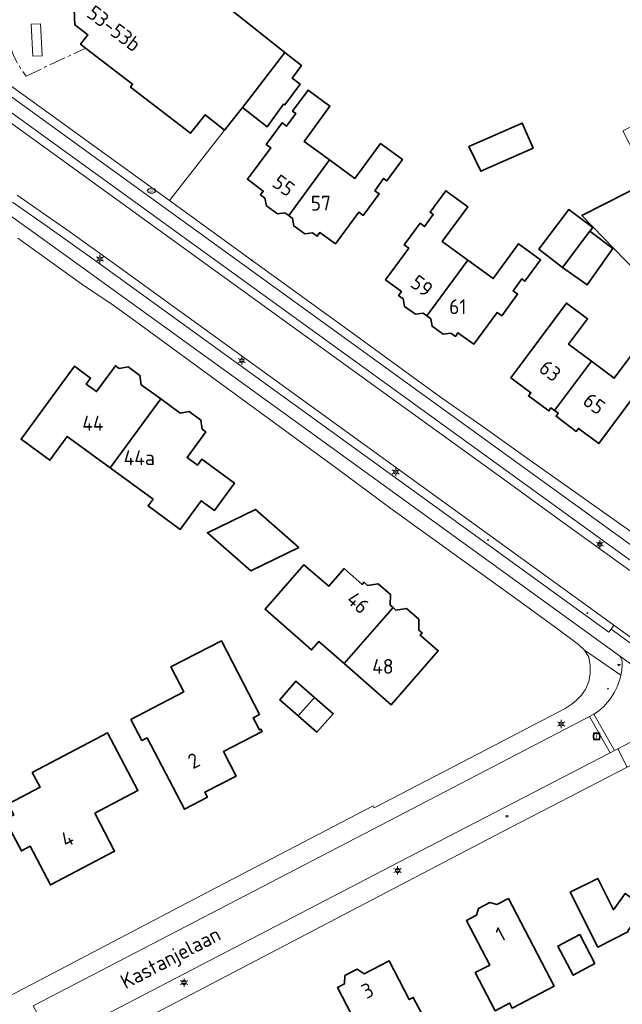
# Model space of a CAD drawing. Header units: metres. Extents: x 140853 to 145288, y 474558 to 480269.
# Tile 332 of 428: x 144748 to 144821, y 478302 to 478422. Entities that reach past the tile are written whole.
import ezdxf
from ezdxf.enums import TextEntityAlignment as Align

# ---------------------------------------------------------------- set-up
doc = ezdxf.new("R2010")
doc.units = ezdxf.units.M
doc.header["$MEASUREMENT"] = 0
doc.linetypes.add('AM-AS', pattern=[16, 10, -2, 2, -2])
for name, color, linetype, lineweight in [('B-WE-AM-AS_SPOOR_RAIL-G', 10, 'AM-AS', 18), ('B-WE-KL-ET_LS_OV_LICHTMAST-S', 190, 'Continuous', 18), ('B-WE-KL-GAS_PUT-S', 30, 'Continuous', 18), ('B-WE-KL-WATER_BRANDLEIDING_PUT-S', 150, 'Continuous', 18), ('B-WE-OG-BEBOUWING-G', 7, 'Continuous', 35), ('B-WE-OG-BEBOUWING_HUISNUMMER-T18', 10, 'Continuous', 18), ('B-WE-OG-BEBOUWING_STRAATNAAM-T18', 10, 'Continuous', 18), ('B-WE-OG-TERREIN_ERF-G', 7, 'Continuous', 18), ('B-WE-RI-GWA_RIOOLPUT-S', 30, 'Continuous', 18), ('B-WE-VH-VERHARDING_ASFALT-G', 252, 'Continuous', 18), ('B-WE-VH-VERHARDING_BEDRIJFSVLOERPLAAT-G', 252, 'Continuous', 18), ('B-WE-VH-VERHARDING_BETONSTRAATSTEEN-G', 252, 'Continuous', 18), ('B-WE-VH-VERHARDING_TEGEL-G', 252, 'Continuous', 18), ('X-XX-XX-ALGEMEEN-S', 7, 'Continuous', 18)]:
    doc.layers.add(name, color=color, linetype=linetype, lineweight=lineweight)
doc.styles.add('NLCS-ISO', font='txt')

# ---------------------------------------------------------------- blocks, each defined once
blk = doc.blocks.new('SIE-WEG_AFVALBAK_TYPE_01')
for radius in [0.25, 0.156]:
    blk.add_circle((0, 0), radius)
blk = doc.blocks.new('B-SIE-WEG_LICHTMAST-SO')
at = {"ltscale": 0.1}
for p, q in [((-1.1, 0.63), (-2.19, 1.27)), ((0, 1.27), (0, 2.53)), ((1.1, 0.63), (2.19, 1.27)), ((-1.1, -0.63), (-2.19, -1.27)), ((0, -1.27), (0, -2.53)), ((1.1, -0.63), (2.19, -1.27))]:
    blk.add_line(p, q, dxfattribs=at)
at = {"flags": 128}
for points in [[(-1.16, 0.5), (1.16, 0.5)], [(-1.16, -0.5), (1.16, -0.5)]]:
    blk.add_lwpolyline(points, dxfattribs=at)
at = {"ltscale": 0.1}
blk.add_circle((0, 0), 1.27, dxfattribs=at)
at = {"style": 'NLCS-ISO'}
blk.add_attdef('TYPE', text='', height=1.8, dxfattribs=at).set_placement((0, 2.53), align=Align.BOTTOM_CENTER)
blk = doc.blocks.new('SRI-PUT_INSPECTIE-SO')
at = {"lineweight": -3, "flags": 128}
blk.add_lwpolyline([(-2, -2), (2, -2), (2, 2), (-2, 2)], close=True, dxfattribs=at)
at = {"lineweight": -3, "ltscale": 1.5}
blk.add_circle((0, 0), 2, dxfattribs=at)
at = {"ltscale": 0.1, "style": 'NLCS-ISO'}
blk.add_text('I', height=2.5, dxfattribs=at).set_placement((0, -0.01), align=Align.MIDDLE_CENTER)
blk = doc.blocks.new('SIE-WEG_STRAATPOT_BRANDKRAAN-SO')
blk.add_ellipse((0, 0), major_axis=(-0.729, 0), ratio=0.685994)
at = {"style": 'NLCS-ISO'}
blk.add_text('BR', height=0.4, dxfattribs=at).set_placement((-0.3, -0.15))
blk = doc.blocks.new('SKL-GAS_PUT-SO')
at = {"color": 0, "linetype": 'ByBlock', "lineweight": 18}
blk.add_ellipse((0, 0), major_axis=(2.5, 0), ratio=0.601255, dxfattribs=at)
at = {"color": 0, "linetype": 'ByBlock', "lineweight": 18, "style": 'NLCS-ISO'}
blk.add_text('gas', height=1.8, dxfattribs=at).set_placement((0.12, 0.3), align=Align.MIDDLE_CENTER)

msp = doc.modelspace()

# ---------------------------------------------------------------- linework, layer by layer
at = {"layer": 'B-WE-AM-AS_SPOOR_RAIL-G', "ltscale": 0.2, "flags": 128}
msp.add_lwpolyline([(144748.93, 478415.113), (144756.167, 478418.502), (144755.559, 478418.97), (144756.442, 478420.116), (144754.854, 478421.332), (144754.714, 478424.22), (144755.952, 478425.791), (144755.324, 478426.286), (144755.882, 478426.993), (144748.242, 478429.578), (144748.242, 478429.578, 0.3162097), (144748.93, 478415.113)], format="xyb", close=True, dxfattribs=at)
at = {"layer": 'B-WE-OG-BEBOUWING-G', "ltscale": 0.2, "flags": 128}
for points in [[(144775.95, 478412.21), (144780.383, 478417.982), (144770.738, 478425.654), (144760.959, 478433.432), (144755.882, 478426.993), (144755.324, 478426.286), (144755.952, 478425.791), (144754.714, 478424.22), (144754.854, 478421.332), (144756.442, 478420.116), (144755.559, 478418.97), (144756.167, 478418.502), (144761.872, 478414.11), (144761.604, 478413.761), (144768.909, 478408.151), (144770.693, 478410.412), (144773.056, 478408.548), (144775.23, 478411.304), (144775.95, 478412.21)], [(144775.23, 478411.304), (144778.221, 478408.945), (144780.221, 478411.71), (144780.366, 478411.603), (144782.237, 478414.136), (144781.272, 478414.849), (144782.401, 478416.378), (144780.383, 478417.982), (144775.95, 478412.21), (144775.23, 478411.304)], [(144785.815, 478404.924), (144782.73, 478407.177), (144785.862, 478411.465), (144783.197, 478413.412), (144781.316, 478410.836), (144781.695, 478410.559), (144780.574, 478409.024), (144780.042, 478409.414), (144778.112, 478406.802), (144778.659, 478406.398), (144775.825, 478402.562), (144777.756, 478401.136), (144777.405, 478400.661), (144777.963, 478400.255), (144778.141, 478399.322), (144779.468, 478398.357), (144780.384, 478398.495), (144780.849, 478398.157), (144785.815, 478404.924)], [(144810.573, 478406.363), (144809.235, 478409.399), (144802.748, 478406.541), (144804.19, 478403.551), (144810.573, 478406.363)], [(144785.815, 478404.924), (144780.849, 478398.157), (144781.314, 478397.818), (144781.465, 478396.904), (144782.824, 478395.916), (144783.74, 478396.054), (144784.298, 478395.648), (144784.622, 478396.093), (144786.541, 478394.734), (144789.375, 478398.57), (144789.913, 478398.172), (144791.847, 478400.79), (144791.314, 478401.179), (144792.382, 478402.641), (144792.769, 478402.358), (144794.663, 478404.95), (144791.99, 478406.902), (144788.899, 478402.671), (144785.815, 478404.924)], [(144824.606, 478402.285), (144816.492, 478398.165), (144823.081, 478391.35), (144825.246, 478392.454), (144828.99, 478394.365), (144827.435, 478397.363), (144824.854, 478402.339), (144824.636, 478402.226), (144824.606, 478402.285)], [(144797.648, 478385.961), (144802.617, 478392.739), (144799.523, 478394.988), (144802.604, 478399.226), (144799.935, 478401.166), (144798.042, 478398.562), (144798.422, 478398.286), (144797.358, 478396.822), (144796.816, 478397.216), (144794.893, 478394.6), (144795.44, 478394.197), (144792.615, 478390.354), (144794.549, 478388.932), (144794.199, 478388.457), (144794.758, 478388.052), (144794.939, 478387.12), (144796.267, 478386.158), (144797.183, 478386.298), (144797.648, 478385.961)], [(144814.134, 478391.847), (144817.456, 478396.259), (144817.805, 478396.723), (144814.91, 478398.903), (144811.269, 478394.068), (144814.134, 478391.847)], [(144814.134, 478391.847), (144817.114, 478389.726), (144820.264, 478394.155), (144817.456, 478396.259), (144814.134, 478391.847)], [(144802.617, 478392.739), (144797.648, 478385.961), (144798.114, 478385.623), (144798.268, 478384.71), (144799.629, 478383.725), (144800.545, 478383.864), (144801.104, 478383.46), (144801.427, 478383.906), (144803.372, 478382.534), (144806.197, 478386.377), (144806.737, 478385.98), (144808.664, 478388.602), (144808.122, 478388.996), (144809.187, 478390.46), (144809.567, 478390.184), (144811.46, 478392.788), (144808.791, 478394.728), (144805.71, 478390.49), (144802.617, 478392.739)], [(144817.654, 478380.47), (144814.878, 478382.544), (144817.172, 478385.612), (144814.607, 478387.529), (144807.833, 478378.447), (144810.282, 478376.614), (144809.995, 478376.266), (144812.461, 478374.416), (144812.731, 478374.776), (144813.168, 478374.45), (144817.654, 478380.47)], [(144813.168, 478374.45), (144813.605, 478374.124), (144813.342, 478373.772), (144815.81, 478371.93), (144816.074, 478372.283), (144818.542, 478370.442), (144825.896, 478380.301), (144823.303, 478382.24), (144820.429, 478378.395), (144817.654, 478380.47), (144813.168, 478374.45)], [(144759.156, 478367.482), (144765.288, 478375.881), (144762.93, 478377.603), (144762.755, 478378.72), (144761.334, 478379.758), (144760.232, 478379.572), (144759.788, 478379.896), (144757.495, 478376.755), (144756.244, 478377.67), (144756.769, 478378.388), (144754.792, 478379.834), (144748.318, 478370.978), (144751.82, 478368.416), (144753.933, 478371.305), (144759.156, 478367.482)], [(144759.156, 478367.482), (144764.355, 478363.678), (144763.764, 478362.871), (144767.67, 478360.012), (144770.227, 478363.507), (144771.841, 478362.326), (144774.256, 478365.626), (144770.272, 478368.542), (144769.747, 478367.824), (144768.487, 478368.743), (144770.774, 478371.877), (144770.337, 478372.196), (144770.178, 478373.302), (144768.765, 478374.334), (144767.647, 478374.159), (144765.288, 478375.881), (144759.156, 478367.482)], [(144782.09, 478357.832), (144776.8, 478362.446), (144770.961, 478359.617), (144776.259, 478354.996), (144782.09, 478357.832)], [(144787.583, 478343.7), (144793.53, 478350.518), (144793.192, 478350.8), (144793.206, 478352.093), (144791.713, 478353.395), (144790.426, 478353.212), (144790.004, 478353.593), (144789.769, 478353.333), (144787.576, 478355.249), (144785.71, 478353.103), (144782.696, 478355.712), (144777.982, 478350.308), (144783.638, 478345.374), (144784.513, 478346.377), (144787.583, 478343.7)], [(144787.583, 478343.7), (144793.308, 478338.706), (144799.026, 478345.263), (144796.84, 478347.169), (144797.07, 478347.433), (144796.664, 478347.788), (144796.67, 478349.088), (144795.17, 478350.396), (144793.89, 478350.207), (144793.53, 478350.518), (144787.583, 478343.7)], [(144772.68, 478346.477), (144766.527, 478343.294), (144768.109, 478340.285), (144761.674, 478336.903), (144763.013, 478334.353), (144763.633, 478334.679), (144768.186, 478326.015), (144770.966, 478327.476), (144770.64, 478328.096), (144774.442, 478330.04), (144772.917, 478333.023), (144777.618, 478335.455), (144777.476, 478335.73), (144777.298, 478335.638), (144776.531, 478337.122), (144777.312, 478337.526), (144772.68, 478346.477)], [(144783.99, 478339.6), (144781.722, 478341.578), (144779.75, 478339.317), (144782.018, 478337.339), (144783.99, 478339.6)], [(144782.018, 478337.339), (144784.287, 478335.361), (144786.259, 478337.622), (144783.99, 478339.6), (144782.018, 478337.339)], [(144749.678, 478330.476), (144750.617, 478328.687), (144746.722, 478326.642), (144747.419, 478325.314), (144746.357, 478324.756), (144748.355, 478320.949), (144749.418, 478321.507), (144751.882, 478316.814), (144759.685, 478320.911), (144757.265, 478325.514), (144762.509, 478328.267), (144758.827, 478335.28), (144749.678, 478330.476)], [(144822.144, 478311.169), (144822.064, 478311.227), (144824.124, 478314.057), (144824.06, 478314.103), (144821.764, 478315.776), (144820.316, 478313.788), (144818.411, 478317.587), (144815.077, 478315.915), (144818.427, 478309.235), (144822.144, 478311.169)], [(144807.579, 478315.161), (144806.152, 478314.416), (144805.311, 478314.665), (144803.937, 478313.947), (144803.679, 478313.124), (144802.456, 478312.486), (144805.284, 478307.07), (144803.52, 478306.148), (144805.937, 478301.521), (144807.7, 478302.442), (144808.01, 478301.849), (144813.134, 478304.524), (144807.579, 478315.161)], [(144818.078, 478307.241), (144816.235, 478310.769), (144813.576, 478309.381), (144815.418, 478305.853), (144818.078, 478307.241)], [(144801.775, 478296.464), (144800.067, 478299.747), (144797.761, 478298.547), (144797.055, 478299.904), (144797.543, 478300.158), (144795.997, 478303.13), (144795.509, 478302.876), (144793.053, 478307.598), (144790.028, 478306.024), (144789.182, 478306.576), (144787.665, 478305.787), (144787.614, 478304.769), (144786.779, 478304.334), (144790.789, 478296.625), (144794.65, 478298.633), (144795.348, 478297.292), (144795.241, 478297.236), (144796.949, 478293.954), (144801.775, 478296.464)]]:
    msp.add_lwpolyline(points, close=True, dxfattribs=at)
at = {"layer": 'B-WE-OG-TERREIN_ERF-G', "ltscale": 0.2, "flags": 128}
for points in [[(144743.413, 478427.534, 0.3477589), (144743.844, 478416.604), (144743.844, 478416.604), (144744.685, 478415.62), (144766.339, 478399.986), (144773.056, 478408.548), (144770.693, 478410.412), (144768.909, 478408.151), (144761.604, 478413.761), (144761.872, 478414.11), (144756.167, 478418.502), (144755.559, 478418.97), (144756.442, 478420.116), (144754.854, 478421.332), (144754.714, 478424.22)], [(144734.695, 478296.964), (144751.37, 478305.643), (144769.26, 478315.021), (144791.119, 478326.405), (144791.243, 478326.167), (144804.989, 478333.313), (144814.47, 478338.27), (144814.47, 478338.27, 0.1161963), (144816.946, 478340.562), (144816.946, 478340.562), (144817.338, 478341.524), (144817.51, 478342.478), (144817.488, 478343.492), (144817.328, 478344.493), (144816.821, 478345.351), (144816.821, 478345.351), (144816.094, 478346.031), (144813.677, 478347.816), (144808.898, 478351.292), (144801.692, 478356.479), (144793.282, 478362.56), (144786.645, 478367.451), (144774.625, 478376.23), (144761.837, 478385.597), (144759.523, 478387.268), (144755.693, 478389.814), (144747.934, 478395.405)], [(144821.977, 478331.105), (144806.817, 478323.261), (144765.412, 478301.633), (144752.877, 478295.13), (144752.486, 478294.688), (144752.424, 478294.618), (144752.124, 478292.663), (144758.525, 478271.783), (144765.111, 478250), (144771.261, 478229.881), (144771.261, 478229.881, 0.0541034), (144774.183, 478223.552), (144774.183, 478223.552), (144774.806, 478222.69), (144774.806, 478222.69, 0.1576517), (144782.142, 478217.722), (144782.142, 478217.722), (144796.397, 478213.073), (144809.285, 478209.087), (144824.208, 478204.128)]]:
    msp.add_lwpolyline(points, format="xyb", dxfattribs=at)
for points in [[(144770.738, 478425.654), (144780.383, 478417.982), (144780.383, 478417.982), (144782.401, 478416.378), (144781.272, 478414.849), (144782.237, 478414.136), (144780.366, 478411.603), (144780.221, 478411.71), (144778.221, 478408.945), (144775.23, 478411.304), (144773.056, 478408.548), (144766.339, 478399.986), (144776.853, 478392.352), (144788.106, 478384.212), (144799.294, 478376.076), (144804.193, 478372.682), (144809.581, 478368.835), (144829.376, 478354.869)], [(144822.144, 478311.169), (144818.427, 478309.235), (144815.077, 478315.915), (144818.411, 478317.587), (144820.316, 478313.788), (144821.764, 478315.776)]]:
    msp.add_lwpolyline(points, dxfattribs=at)
for points in [[(144749.732, 478417.525), (144749.543, 478421.421), (144750.692, 478421.476), (144750.88, 478417.581), (144749.732, 478417.525)], [(144749.732, 478417.525), (144750.88, 478417.581), (144750.692, 478421.476), (144749.543, 478421.421), (144749.732, 478417.525)], [(144780.849, 478398.157), (144780.384, 478398.495), (144779.468, 478398.357), (144778.141, 478399.322), (144777.963, 478400.255), (144777.405, 478400.661), (144777.756, 478401.136), (144775.825, 478402.562), (144778.659, 478406.398), (144778.112, 478406.802), (144780.042, 478409.414), (144780.574, 478409.024), (144781.695, 478410.559), (144781.316, 478410.836), (144783.197, 478413.412), (144785.862, 478411.465), (144782.73, 478407.177), (144785.815, 478404.924), (144788.899, 478402.671), (144791.99, 478406.902), (144794.663, 478404.95), (144792.769, 478402.358), (144792.382, 478402.641), (144791.314, 478401.179), (144791.847, 478400.79), (144789.913, 478398.172), (144789.375, 478398.57), (144786.541, 478394.734), (144784.622, 478396.093), (144784.298, 478395.648), (144783.74, 478396.054), (144782.824, 478395.916), (144781.465, 478396.904), (144781.314, 478397.818), (144780.849, 478398.157)], [(144825.246, 478392.454), (144823.081, 478391.35), (144816.492, 478398.165), (144824.606, 478402.285), (144821.483, 478408.437), (144829.267, 478412.389), (144832.373, 478406.239), (144824.854, 478402.339), (144827.435, 478397.363), (144829.645, 478398.51), (144831.28, 478395.358), (144829.066, 478394.21), (144831.532, 478389.451), (144827.803, 478387.519), (144825.246, 478392.454)], [(144810.573, 478406.363), (144804.19, 478403.551), (144802.748, 478406.541), (144809.235, 478409.399), (144810.573, 478406.363)], [(144797.648, 478385.961), (144797.183, 478386.298), (144796.267, 478386.158), (144794.939, 478387.12), (144794.758, 478388.052), (144794.199, 478388.457), (144794.549, 478388.932), (144792.615, 478390.354), (144795.44, 478394.197), (144794.893, 478394.6), (144796.816, 478397.216), (144797.358, 478396.822), (144798.422, 478398.286), (144798.042, 478398.562), (144799.935, 478401.166), (144802.604, 478399.226), (144799.523, 478394.988), (144802.617, 478392.739), (144805.71, 478390.49), (144808.791, 478394.728), (144811.46, 478392.788), (144809.567, 478390.184), (144809.187, 478390.46), (144808.122, 478388.996), (144808.664, 478388.602), (144806.737, 478385.98), (144806.197, 478386.377), (144803.372, 478382.534), (144801.427, 478383.906), (144801.104, 478383.46), (144800.545, 478383.864), (144799.629, 478383.725), (144798.268, 478384.71), (144798.114, 478385.623), (144797.648, 478385.961)], [(144814.134, 478391.847), (144811.269, 478394.068), (144814.91, 478398.903), (144817.805, 478396.723), (144817.456, 478396.259), (144820.264, 478394.155), (144817.114, 478389.726), (144814.134, 478391.847)], [(144817.654, 478380.47), (144820.429, 478378.395), (144823.303, 478382.24), (144825.896, 478380.301), (144818.542, 478370.442), (144816.074, 478372.283), (144815.81, 478371.93), (144813.342, 478373.772), (144813.605, 478374.124), (144813.168, 478374.45), (144812.731, 478374.776), (144812.461, 478374.416), (144809.995, 478376.266), (144810.282, 478376.614), (144807.833, 478378.447), (144814.607, 478387.529), (144817.172, 478385.612), (144814.878, 478382.544), (144817.654, 478380.47)], [(144765.288, 478375.881), (144767.647, 478374.159), (144768.765, 478374.334), (144770.178, 478373.302), (144770.337, 478372.196), (144770.774, 478371.877), (144768.487, 478368.743), (144769.747, 478367.824), (144770.272, 478368.542), (144774.256, 478365.626), (144771.841, 478362.326), (144770.227, 478363.507), (144767.67, 478360.012), (144763.764, 478362.871), (144764.355, 478363.678), (144759.156, 478367.482), (144753.933, 478371.305), (144751.82, 478368.416), (144748.318, 478370.978), (144754.792, 478379.834), (144756.769, 478378.388), (144756.244, 478377.67), (144757.495, 478376.755), (144759.788, 478379.896), (144760.232, 478379.572), (144761.334, 478379.758), (144762.755, 478378.72), (144762.93, 478377.603), (144765.288, 478375.881)], [(144782.09, 478357.832), (144776.259, 478354.996), (144770.961, 478359.617), (144776.8, 478362.446), (144782.09, 478357.832)], [(144793.53, 478350.518), (144793.89, 478350.207), (144795.17, 478350.396), (144796.67, 478349.088), (144796.664, 478347.788), (144797.07, 478347.433), (144796.84, 478347.169), (144799.026, 478345.263), (144793.308, 478338.706), (144787.583, 478343.7), (144784.513, 478346.377), (144783.638, 478345.374), (144777.982, 478350.308), (144782.696, 478355.712), (144785.71, 478353.103), (144787.576, 478355.249), (144789.769, 478353.333), (144790.004, 478353.593), (144790.426, 478353.212), (144791.713, 478353.395), (144793.206, 478352.093), (144793.192, 478350.8), (144793.53, 478350.518)], [(144772.68, 478346.477), (144777.312, 478337.526), (144776.531, 478337.122), (144777.298, 478335.638), (144777.476, 478335.73), (144777.618, 478335.455), (144772.917, 478333.023), (144774.442, 478330.04), (144770.64, 478328.096), (144770.966, 478327.476), (144768.186, 478326.015), (144763.633, 478334.679), (144763.013, 478334.353), (144761.674, 478336.903), (144768.109, 478340.285), (144766.527, 478343.294), (144772.68, 478346.477)], [(144786.259, 478337.622), (144784.287, 478335.361), (144782.018, 478337.339), (144779.75, 478339.317), (144781.722, 478341.578), (144783.99, 478339.6), (144786.259, 478337.622)], [(144749.678, 478330.476), (144758.827, 478335.28), (144762.509, 478328.267), (144757.265, 478325.514), (144759.685, 478320.911), (144751.882, 478316.814), (144749.418, 478321.507), (144748.355, 478320.949), (144746.357, 478324.756), (144747.419, 478325.314), (144746.722, 478326.642), (144750.617, 478328.687), (144749.678, 478330.476)], [(144807.579, 478315.161), (144813.134, 478304.524), (144808.01, 478301.849), (144807.7, 478302.442), (144805.937, 478301.521), (144803.52, 478306.148), (144805.284, 478307.07), (144802.456, 478312.486), (144803.679, 478313.124), (144803.937, 478313.947), (144805.311, 478314.665), (144806.152, 478314.416), (144807.579, 478315.161)], [(144818.078, 478307.241), (144815.418, 478305.853), (144813.576, 478309.381), (144816.235, 478310.769), (144818.078, 478307.241)], [(144801.775, 478296.464), (144796.949, 478293.954), (144795.241, 478297.236), (144795.348, 478297.292), (144794.65, 478298.633), (144790.789, 478296.625), (144786.779, 478304.334), (144787.614, 478304.769), (144787.665, 478305.787), (144789.182, 478306.576), (144790.028, 478306.024), (144793.053, 478307.598), (144795.509, 478302.876), (144795.997, 478303.13), (144797.543, 478300.158), (144797.055, 478299.904), (144797.761, 478298.547), (144800.067, 478299.747), (144801.775, 478296.464)]]:
    msp.add_lwpolyline(points, close=True, dxfattribs=at)
at = {"layer": 'B-WE-VH-VERHARDING_ASFALT-G', "ltscale": 0.2, "flags": 128}
for points in [[(144847.805, 478339.8), (144757.023, 478405.42), (144737.85, 478419.293), (144726.652, 478427.38), (144723.655, 478429.563), (144683.134, 478458.696), (144682.203, 478457.4), (144698.782, 478445.481), (144708.924, 478438.208), (144723.505, 478427.727), (144723.229, 478427.343), (144738.734, 478416.156), (144739, 478416.524), (144824.7, 478354.573)], [(144822.298, 478355.026), (144813.488, 478361.383), (144807.35, 478365.834), (144792.384, 478376.642), (144763.089, 478397.837), (144738.383, 478415.669), (144722.878, 478426.857)], [(144747.847, 478400.63), (144754.242, 478396.179), (144759.103, 478392.689), (144812.131, 478354.347), (144820.38, 478348.377), (144834.719, 478338.001)], [(144745.855, 478398.992), (144754.083, 478393.076), (144780.158, 478374.232), (144821.044, 478344.633), (144831.622, 478337.007)], [(144834.367, 478337.515), (144820.028, 478347.891), (144819.777, 478347.541), (144802.575, 478359.983), (144757.497, 478392.561), (144751.555, 478396.803), (144747.271, 478399.768)]]:
    msp.add_lwpolyline(points, dxfattribs=at)
at = {"layer": 'B-WE-VH-VERHARDING_BEDRIJFSVLOERPLAAT-G', "ltscale": 0.2, "flags": 128}
msp.add_lwpolyline([(144820.028, 478347.891), (144834.367, 478337.515), (144834.719, 478338.001), (144820.38, 478348.377), (144820.028, 478347.891)], close=True, dxfattribs=at)
at = {"layer": 'B-WE-VH-VERHARDING_BETONSTRAATSTEEN-G', "ltscale": 0.2, "flags": 128}
for points in [[(144824.7, 478354.573), (144739, 478416.524), (144738.734, 478416.156), (144738.383, 478415.669), (144763.089, 478397.837), (144792.384, 478376.642), (144807.35, 478365.834), (144813.488, 478361.383), (144822.298, 478355.026)], [(144747.271, 478399.768), (144751.555, 478396.803), (144757.497, 478392.561), (144802.575, 478359.983), (144819.777, 478347.541), (144820.028, 478347.891), (144820.38, 478348.377), (144812.131, 478354.347), (144759.103, 478392.689), (144754.242, 478396.179), (144747.847, 478400.63)]]:
    msp.add_lwpolyline(points, dxfattribs=at)
for points in [[(144747.934, 478395.405), (144755.693, 478389.814), (144759.523, 478387.268), (144761.837, 478385.597), (144774.625, 478376.23), (144786.645, 478367.451), (144793.282, 478362.56), (144801.692, 478356.479), (144808.898, 478351.292), (144813.677, 478347.816), (144816.094, 478346.031), (144816.821, 478345.351), (144821.221, 478342.292), (144821.221, 478342.292, 0.0549384), (144821.385, 478343.932), (144821.385, 478343.932, 0.1898987), (144821.044, 478344.633), (144821.044, 478344.633), (144780.158, 478374.232), (144754.083, 478393.076), (144745.855, 478398.992)], [(144749.796, 478302.112), (144792.055, 478324.057), (144817.411, 478337.275), (144817.943, 478337.552), (144817.943, 478337.552, 0.2003249), (144821.221, 478342.292), (144821.221, 478342.292), (144816.821, 478345.351), (144817.328, 478344.493), (144817.488, 478343.492), (144817.51, 478342.478), (144817.338, 478341.524), (144816.946, 478340.562), (144816.946, 478340.562, -0.1161963), (144814.47, 478338.27), (144814.47, 478338.27), (144804.989, 478333.313), (144791.243, 478326.167), (144791.119, 478326.405), (144769.26, 478315.021), (144751.37, 478305.643), (144734.695, 478296.964)]]:
    msp.add_lwpolyline(points, format="xyb", dxfattribs=at)
for points in [[(144821.221, 478342.292, -0.2003249), (144817.943, 478337.552), (144817.943, 478337.552), (144820.459, 478333.141), (144820.839, 478333.34), (144828.205, 478337.193), (144828.409, 478337.295), (144828.409, 478337.295, -0.2651902), (144831.622, 478337.007), (144831.622, 478337.007), (144821.044, 478344.633), (144821.044, 478344.633, -0.1898987), (144821.385, 478343.932), (144821.385, 478343.932, -0.0549384), (144821.221, 478342.292)], [(144832.625, 478334.364), (144828.409, 478337.295), (144828.205, 478337.193), (144820.839, 478333.34), (144821.977, 478331.105), (144825.883, 478333.121), (144829.001, 478334.645), (144829.001, 478334.645, -0.2657142), (144832.625, 478334.364)]]:
    msp.add_lwpolyline(points, format="xyb", close=True, dxfattribs=at)
for points in [[(144819.923, 478332.882), (144817.411, 478337.275), (144792.055, 478324.057), (144749.796, 478302.112), (144752.172, 478297.688), (144794.314, 478319.614), (144819.923, 478332.882)], [(144817.411, 478337.275), (144819.923, 478332.882), (144820.459, 478333.141), (144817.943, 478337.552), (144817.411, 478337.275)], [(144820.839, 478333.34), (144820.459, 478333.141), (144819.923, 478332.882), (144794.314, 478319.614), (144752.172, 478297.688), (144751.259, 478297.184), (144751.207, 478296.845), (144750.566, 478293.615), (144752.486, 478294.688), (144752.877, 478295.13), (144765.412, 478301.633), (144806.817, 478323.261), (144821.977, 478331.105), (144820.839, 478333.34)]]:
    msp.add_lwpolyline(points, close=True, dxfattribs=at)
at = {"layer": 'B-WE-VH-VERHARDING_TEGEL-G', "ltscale": 0.2, "flags": 128}
msp.add_lwpolyline([(144829.376, 478354.869), (144809.581, 478368.835), (144804.193, 478372.682), (144799.294, 478376.076), (144788.106, 478384.212), (144776.853, 478392.352), (144766.339, 478399.986), (144744.685, 478415.62), (144737.523, 478421.216), (144737.85, 478419.293), (144757.023, 478405.42), (144847.805, 478339.8)], dxfattribs=at)

# ---------------------------------------------------------------- block references
at = {"layer": 'B-WE-KL-ET_LS_OV_LICHTMAST-S', "xscale": 0.2, "yscale": 0.2, "zscale": 0.2}
for p in [(144757.908, 478392.879), (144775.15, 478380.518), (144793.855, 478367), (144818.669, 478358.221), (144813.976, 478336.368), (144794.086, 478318.571), (144768.131, 478304.943)]:
    msp.add_blockref('B-SIE-WEG_LICHTMAST-SO', p, dxfattribs=at)
at = {"layer": 'B-WE-KL-GAS_PUT-S', "xscale": 0.2, "yscale": 0.2, "zscale": 0.2}
msp.add_blockref('SKL-GAS_PUT-SO', (144764.193, 478401.175), dxfattribs=at)
at = {"layer": 'B-WE-KL-WATER_BRANDLEIDING_PUT-S', "xscale": 0.2, "yscale": 0.2, "zscale": 0.2}
for p in [(144820.998, 478343.544), (144807.381, 478325.151)]:
    msp.add_blockref('SIE-WEG_STRAATPOT_BRANDKRAAN-SO', p, dxfattribs=at)
at = {"layer": 'B-WE-RI-GWA_RIOOLPUT-S', "xscale": 0.2, "yscale": 0.2, "zscale": 0.2}
msp.add_blockref('SRI-PUT_INSPECTIE-SO', (144818.286, 478334.864), dxfattribs=at)
at = {"layer": 'X-XX-XX-ALGEMEEN-S', "xscale": 0.2, "yscale": 0.2, "zscale": 0.2}
for p in [(144776.368, 478392.708), (144805.081, 478358.701), (144817.152, 478349.837), (144819.665, 478340.658)]:
    msp.add_blockref('SIE-WEG_AFVALBAK_TYPE_01', p, dxfattribs=at)

# ---------------------------------------------------------------- texts
at = {"layer": 'B-WE-OG-BEBOUWING_HUISNUMMER-T18', "style": 'NLCS-ISO'}
for s, rotation, p in [('53-53b', 322.4, (144759.621, 478420.891)), ('55', 323.5, (144780.241, 478401.808)), ('59', 323.7, (144797.033, 478389.61)), ('63', 323.1, (144812.63, 478379.289)), ('65', 323.3, (144817.984, 478375.299)), ('46', 319, (144789.278, 478351.111)), ('2', 27.1, (144769.303, 478331.905)), ('4', 27.7, (144753.924, 478322.404)), ('1', 27.6, (144806.587, 478310.819)), ('3', 27.5, (144790.427, 478303.978))]:
    msp.add_text(s, height=1.8, rotation=rotation, dxfattribs=at).set_placement(p, align=Align.MIDDLE_CENTER)
for s, p in [('57', (144784.752, 478399.659)), ('61', (144801.406, 478387.081)), ('44', (144757.048, 478372.923)), ('44a', (144762.685, 478368.728)), ('48', (144792.299, 478343.37))]:
    msp.add_text(s, height=1.8, dxfattribs=at).set_placement(p, align=Align.MIDDLE_CENTER)
at = {"layer": 'B-WE-OG-BEBOUWING_STRAATNAAM-T18', "style": 'NLCS-ISO'}
msp.add_text('Kastanjelaan', height=1.8, rotation=27.5, dxfattribs=at).set_placement((144766.478, 478307.953), align=Align.MIDDLE_CENTER)

doc.saveas('drawing.dxf')
